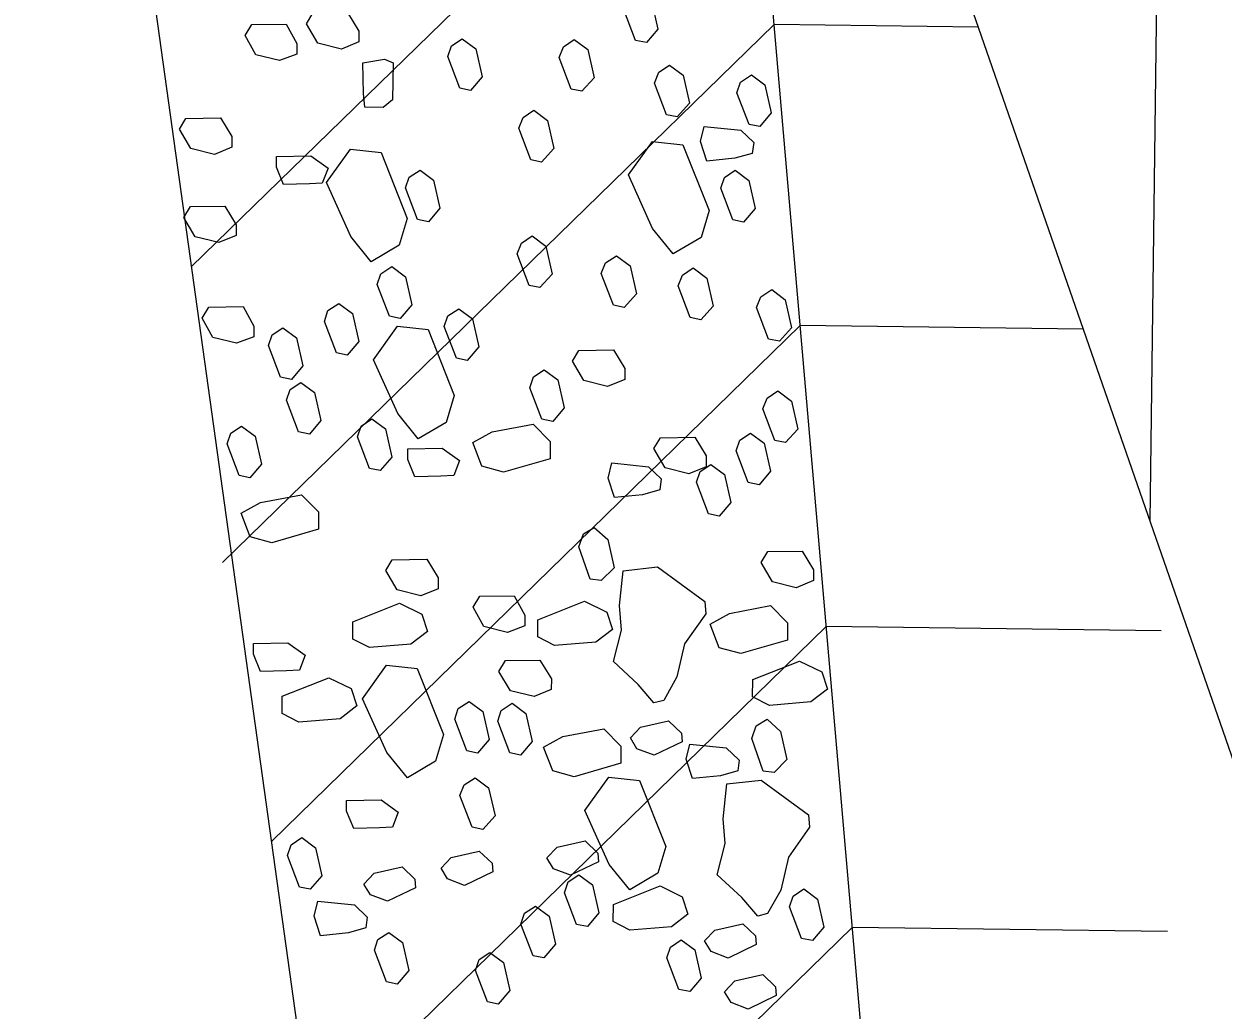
# Model space of a CAD drawing. Extents: x 2384780 to 2405432, y 547869 to 573706.
# Drawn here: x 2395700.19 to 2395731.51, y 555069.09 to 555094.84 of the extents above; entities that cross this region are included whole.
import ezdxf

# ---------------------------------------------------------------- set-up
doc = ezdxf.new("R2010")
doc.units = 0
doc.layers.add('Old_Level_10', color=7, linetype='Continuous')
doc.layers.add('Old_Level_63', color=7, linetype='Continuous')

msp = doc.modelspace()

# ---------------------------------------------------------------- linework, layer by layer
at = {"layer": 'Old_Level_10'}
for p, q in [((2395736.544, 555631.658), (2395729.602, 555081.859)), ((2395718.022, 555115.189), (2395752.762, 555015.2)), ((2395730.988, 554965.471), (2395718.022, 555115.189)), ((2395701.922, 555107.392), (2395721.693, 554965.588)), ((2395719.105, 555102.687), (2395704.556, 555088.502)), ((2395719.785, 555094.827), (2395705.374, 555080.776)), ((2395725.12, 555094.759), (2395719.785, 555094.827)), ((2395720.466, 555086.967), (2395706.648, 555073.495)), ((2395727.86, 555086.873), (2395720.466, 555086.967)), ((2395721.147, 555079.106), (2395707.695, 555065.991)), ((2395729.901, 555078.996), (2395721.147, 555079.106)), ((2395721.828, 555071.247), (2395708.741, 555058.487)), ((2395730.067, 555071.142), (2395721.828, 555071.247))]:
    msp.add_line(p, q, dxfattribs=at)
for points in [[(2395716.228, 555095.709), (2395716.583, 555095.445), (2395716.749, 555094.713), (2395716.448, 555094.358), (2395716.167, 555094.416), (2395715.851, 555095.242), (2395715.946, 555095.522), (2395716.228, 555095.709)], [(2395708.932, 555094.375), (2395708.481, 555094.189), (2395707.863, 555094.342), (2395707.565, 555094.849), (2395707.735, 555095.13), (2395708.635, 555095.144), (2395708.934, 555094.656), (2395708.932, 555094.375)], [(2395707.314, 555094.055), (2395706.863, 555093.888), (2395706.245, 555094.041), (2395705.966, 555094.547), (2395706.135, 555094.828), (2395707.035, 555094.844), (2395707.315, 555094.337), (2395707.314, 555094.055)], [(2395711.635, 555094.46), (2395711.99, 555094.196), (2395712.155, 555093.464), (2395711.854, 555093.109), (2395711.573, 555093.167), (2395711.257, 555093.993), (2395711.352, 555094.273), (2395711.635, 555094.46)], [(2395714.56, 555094.438), (2395714.915, 555094.174), (2395715.081, 555093.442), (2395714.762, 555093.087), (2395714.48, 555093.144), (2395714.165, 555093.971), (2395714.278, 555094.252), (2395714.56, 555094.438)], [(2395709.09, 555092.672), (2395709.055, 555093.032), (2395709.036, 555093.829), (2395709.601, 555093.924), (2395709.828, 555093.832), (2395709.817, 555092.863), (2395709.573, 555092.662), (2395709.09, 555092.672)], [(2395717.051, 555093.77), (2395717.407, 555093.505), (2395717.573, 555092.774), (2395717.253, 555092.419), (2395716.971, 555092.476), (2395716.656, 555093.302), (2395716.769, 555093.583), (2395717.051, 555093.77)], [(2395719.19, 555093.516), (2395719.546, 555093.252), (2395719.711, 555092.52), (2395719.41, 555092.165), (2395719.129, 555092.223), (2395718.813, 555093.049), (2395718.908, 555093.329), (2395719.19, 555093.516)], [(2395713.507, 555092.59), (2395713.863, 555092.325), (2395714.029, 555091.593), (2395713.709, 555091.239), (2395713.428, 555091.296), (2395713.112, 555092.123), (2395713.225, 555092.403), (2395713.507, 555092.59)], [(2395705.613, 555091.625), (2395705.162, 555091.439), (2395704.544, 555091.591), (2395704.246, 555092.098), (2395704.416, 555092.379), (2395705.317, 555092.394), (2395705.615, 555091.906), (2395705.613, 555091.625)], [(2395719.212, 555091.466), (2395718.762, 555091.337), (2395718.03, 555091.264), (2395717.863, 555091.772), (2395717.958, 555092.165), (2395718.915, 555092.067), (2395719.251, 555091.748), (2395719.212, 555091.466)], [(2395717.147, 555088.837), (2395716.608, 555089.499), (2395715.976, 555090.904), (2395716.603, 555091.779), (2395717.403, 555091.691), (2395718.087, 555089.97), (2395717.876, 555089.269), (2395717.147, 555088.837)], [(2395707.979, 555090.688), (2395707.642, 555090.671), (2395706.966, 555090.655), (2395706.781, 555091.105), (2395706.782, 555091.387), (2395707.682, 555091.402), (2395708.131, 555091.081), (2395707.979, 555090.688)], [(2395709.26, 555088.636), (2395708.722, 555089.297), (2395708.089, 555090.703), (2395708.717, 555091.577), (2395709.517, 555091.489), (2395710.201, 555089.768), (2395709.989, 555089.067), (2395709.26, 555088.636)], [(2395710.533, 555091.028), (2395710.888, 555090.764), (2395711.053, 555090.032), (2395710.753, 555089.677), (2395710.471, 555089.735), (2395710.156, 555090.561), (2395710.251, 555090.841), (2395710.533, 555091.028)], [(2395718.766, 555091.023), (2395719.122, 555090.759), (2395719.288, 555090.027), (2395718.986, 555089.672), (2395718.705, 555089.73), (2395718.389, 555090.556), (2395718.484, 555090.836), (2395718.766, 555091.023)], [(2395705.731, 555089.321), (2395705.28, 555089.135), (2395704.662, 555089.287), (2395704.365, 555089.794), (2395704.534, 555090.075), (2395705.435, 555090.09), (2395705.733, 555089.602), (2395705.731, 555089.321)], [(2395713.466, 555089.308), (2395713.821, 555089.044), (2395713.988, 555088.312), (2395713.667, 555087.958), (2395713.386, 555088.015), (2395713.071, 555088.841), (2395713.184, 555089.122), (2395713.466, 555089.308)], [(2395715.665, 555088.79), (2395716.02, 555088.526), (2395716.186, 555087.794), (2395715.867, 555087.44), (2395715.585, 555087.497), (2395715.27, 555088.323), (2395715.383, 555088.604), (2395715.665, 555088.79)], [(2395709.795, 555088.507), (2395710.15, 555088.243), (2395710.316, 555087.511), (2395710.015, 555087.156), (2395709.734, 555087.213), (2395709.417, 555088.039), (2395709.513, 555088.319), (2395709.795, 555088.507)], [(2395717.671, 555088.471), (2395718.026, 555088.207), (2395718.192, 555087.475), (2395717.872, 555087.12), (2395717.591, 555087.177), (2395717.275, 555088.004), (2395717.388, 555088.285), (2395717.671, 555088.471)], [(2395719.722, 555087.906), (2395720.077, 555087.642), (2395720.243, 555086.91), (2395719.924, 555086.556), (2395719.642, 555086.613), (2395719.327, 555087.439), (2395719.44, 555087.72), (2395719.722, 555087.906)], [(2395708.41, 555087.544), (2395708.766, 555087.28), (2395708.931, 555086.549), (2395708.63, 555086.194), (2395708.349, 555086.251), (2395708.033, 555087.077), (2395708.128, 555087.357), (2395708.41, 555087.544)], [(2395706.191, 555086.672), (2395705.741, 555086.505), (2395705.123, 555086.657), (2395704.843, 555087.164), (2395705.013, 555087.445), (2395705.913, 555087.461), (2395706.192, 555086.954), (2395706.191, 555086.672)], [(2395711.546, 555087.407), (2395711.901, 555087.143), (2395712.067, 555086.411), (2395711.765, 555086.056), (2395711.484, 555086.113), (2395711.168, 555086.939), (2395711.263, 555087.22), (2395711.546, 555087.407)], [(2395706.951, 555086.91), (2395707.306, 555086.646), (2395707.472, 555085.914), (2395707.171, 555085.559), (2395706.89, 555085.617), (2395706.574, 555086.443), (2395706.669, 555086.723), (2395706.951, 555086.91)], [(2395710.488, 555084.007), (2395709.95, 555084.669), (2395709.317, 555086.074), (2395709.945, 555086.949), (2395710.745, 555086.861), (2395711.428, 555085.14), (2395711.217, 555084.439), (2395710.488, 555084.007)], [(2395715.882, 555085.561), (2395715.431, 555085.376), (2395714.813, 555085.528), (2395714.515, 555086.035), (2395714.684, 555086.316), (2395715.584, 555086.331), (2395715.883, 555085.843), (2395715.882, 555085.561)], [(2395713.78, 555085.811), (2395714.135, 555085.547), (2395714.301, 555084.815), (2395714, 555084.46), (2395713.719, 555084.518), (2395713.402, 555085.344), (2395713.498, 555085.624), (2395713.78, 555085.811)], [(2395707.423, 555085.484), (2395707.779, 555085.22), (2395707.944, 555084.488), (2395707.643, 555084.133), (2395707.362, 555084.191), (2395707.046, 555085.017), (2395707.141, 555085.297), (2395707.423, 555085.484)], [(2395719.885, 555085.259), (2395720.24, 555084.995), (2395720.406, 555084.263), (2395720.086, 555083.909), (2395719.805, 555083.966), (2395719.49, 555084.792), (2395719.603, 555085.073), (2395719.885, 555085.259)], [(2395709.274, 555084.53), (2395709.629, 555084.266), (2395709.795, 555083.534), (2395709.493, 555083.179), (2395709.212, 555083.236), (2395708.896, 555084.062), (2395708.992, 555084.343), (2395709.274, 555084.53)], [(2395711.909, 555083.91), (2395712.416, 555084.189), (2395713.485, 555084.392), (2395713.934, 555083.941), (2395713.933, 555083.49), (2395712.713, 555083.14), (2395712.151, 555083.291), (2395711.909, 555083.91)], [(2395705.87, 555084.343), (2395706.226, 555084.079), (2395706.391, 555083.348), (2395706.09, 555082.993), (2395705.809, 555083.05), (2395705.493, 555083.876), (2395705.588, 555084.156), (2395705.87, 555084.343)], [(2395719.17, 555084.16), (2395719.525, 555083.896), (2395719.691, 555083.164), (2395719.39, 555082.809), (2395719.109, 555082.867), (2395718.792, 555083.693), (2395718.888, 555083.973), (2395719.17, 555084.16)], [(2395711.412, 555083.052), (2395711.075, 555083.034), (2395710.399, 555083.019), (2395710.214, 555083.468), (2395710.215, 555083.75), (2395711.115, 555083.765), (2395711.564, 555083.445), (2395711.412, 555083.052)], [(2395718.009, 555083.281), (2395717.558, 555083.096), (2395716.941, 555083.248), (2395716.642, 555083.755), (2395716.812, 555084.036), (2395717.712, 555084.051), (2395718.01, 555083.562), (2395718.009, 555083.281)], [(2395716.798, 555082.679), (2395716.347, 555082.55), (2395715.616, 555082.477), (2395715.449, 555082.984), (2395715.543, 555083.378), (2395716.5, 555083.28), (2395716.836, 555082.96), (2395716.798, 555082.679)], [(2395718.13, 555083.34), (2395718.486, 555083.076), (2395718.652, 555082.345), (2395718.35, 555081.99), (2395718.069, 555082.047), (2395717.753, 555082.873), (2395717.848, 555083.153), (2395718.13, 555083.34)], [(2395705.856, 555082.067), (2395706.363, 555082.346), (2395707.432, 555082.549), (2395707.882, 555082.098), (2395707.879, 555081.647), (2395706.66, 555081.296), (2395706.098, 555081.447), (2395705.856, 555082.067)], [(2395715.081, 555081.696), (2395715.436, 555081.376), (2395715.603, 555080.643), (2395715.263, 555080.307), (2395714.982, 555080.346), (2395714.686, 555081.191), (2395714.8, 555081.528), (2395715.081, 555081.696)], [(2395720.814, 555080.306), (2395720.363, 555080.121), (2395719.746, 555080.273), (2395719.448, 555080.78), (2395719.617, 555081.062), (2395720.518, 555081.076), (2395720.816, 555080.588), (2395720.814, 555080.306)], [(2395711.006, 555080.093), (2395710.555, 555079.907), (2395709.937, 555080.061), (2395709.64, 555080.568), (2395709.809, 555080.848), (2395710.71, 555080.863), (2395711.008, 555080.375), (2395711.006, 555080.093)], [(2395716.739, 555080.662), (2395717.974, 555079.758), (2395718, 555079.435), (2395717.445, 555078.652), (2395717.245, 555077.788), (2395716.9, 555077.174), (2395716.646, 555077.111), (2395716.233, 555077.593), (2395715.586, 555078.191), (2395715.794, 555079.008), (2395715.741, 555079.654), (2395715.842, 555080.562), (2395716.739, 555080.662)], [(2395710.728, 555078.98), (2395710.296, 555078.644), (2395709.213, 555078.554), (2395708.777, 555078.78), (2395708.779, 555079.23), (2395709.999, 555079.713), (2395710.58, 555079.43), (2395710.728, 555078.98)], [(2395713.271, 555079.121), (2395712.821, 555078.954), (2395712.203, 555079.107), (2395711.923, 555079.614), (2395712.093, 555079.895), (2395712.993, 555079.91), (2395713.272, 555079.403), (2395713.271, 555079.121)], [(2395715.562, 555079.032), (2395715.13, 555078.696), (2395714.047, 555078.607), (2395713.611, 555078.833), (2395713.613, 555079.282), (2395714.833, 555079.765), (2395715.414, 555079.482), (2395715.562, 555079.032)], [(2395718.11, 555079.171), (2395718.617, 555079.45), (2395719.686, 555079.653), (2395720.135, 555079.201), (2395720.133, 555078.75), (2395718.914, 555078.4), (2395718.351, 555078.551), (2395718.11, 555079.171)], [(2395707.38, 555077.966), (2395707.042, 555077.948), (2395706.368, 555077.932), (2395706.182, 555078.383), (2395706.182, 555078.664), (2395707.083, 555078.679), (2395707.532, 555078.359), (2395707.38, 555077.966)], [(2395713.963, 555077.46), (2395713.512, 555077.274), (2395712.894, 555077.427), (2395712.596, 555077.934), (2395712.765, 555078.215), (2395713.666, 555078.229), (2395713.964, 555077.741), (2395713.963, 555077.46)], [(2395721.175, 555077.471), (2395720.743, 555077.135), (2395719.66, 555077.046), (2395719.223, 555077.272), (2395719.225, 555077.722), (2395720.446, 555078.204), (2395721.027, 555077.922), (2395721.175, 555077.471)], [(2395710.204, 555075.154), (2395709.666, 555075.816), (2395709.034, 555077.221), (2395709.661, 555078.096), (2395710.462, 555078.007), (2395711.145, 555076.287), (2395710.934, 555075.586), (2395710.204, 555075.154)], [(2395708.88, 555077.033), (2395708.447, 555076.697), (2395707.364, 555076.608), (2395706.928, 555076.833), (2395706.93, 555077.283), (2395708.151, 555077.766), (2395708.731, 555077.483), (2395708.88, 555077.033)], [(2395711.816, 555077.15), (2395712.171, 555076.886), (2395712.336, 555076.154), (2395712.036, 555075.799), (2395711.754, 555075.857), (2395711.439, 555076.683), (2395711.533, 555076.963), (2395711.816, 555077.15)], [(2395712.939, 555077.101), (2395713.294, 555076.837), (2395713.459, 555076.106), (2395713.159, 555075.75), (2395712.877, 555075.808), (2395712.562, 555076.634), (2395712.657, 555076.915), (2395712.939, 555077.101)], [(2395716.03, 555076.197), (2395716.293, 555076.478), (2395717.026, 555076.644), (2395717.362, 555076.324), (2395717.38, 555076.098), (2395716.647, 555075.745), (2395716.198, 555075.915), (2395716.03, 555076.197)], [(2395719.6, 555076.682), (2395719.955, 555076.362), (2395720.121, 555075.63), (2395719.782, 555075.294), (2395719.502, 555075.332), (2395719.205, 555076.177), (2395719.318, 555076.514), (2395719.6, 555076.682)], [(2395713.757, 555075.953), (2395714.264, 555076.232), (2395715.333, 555076.435), (2395715.782, 555075.984), (2395715.78, 555075.533), (2395714.561, 555075.182), (2395713.999, 555075.334), (2395713.757, 555075.953)], [(2395718.833, 555075.335), (2395718.382, 555075.206), (2395717.651, 555075.133), (2395717.484, 555075.64), (2395717.579, 555076.034), (2395718.536, 555075.936), (2395718.871, 555075.617), (2395718.833, 555075.335)], [(2395711.97, 555075.156), (2395712.326, 555074.892), (2395712.492, 555074.16), (2395712.172, 555073.806), (2395711.891, 555073.863), (2395711.575, 555074.689), (2395711.688, 555074.97), (2395711.97, 555075.156)], [(2395716.013, 555072.231), (2395715.474, 555072.893), (2395714.842, 555074.298), (2395715.469, 555075.173), (2395716.269, 555075.085), (2395716.953, 555073.364), (2395716.742, 555072.664), (2395716.013, 555072.231)], [(2395719.45, 555075.095), (2395720.685, 555074.19), (2395720.711, 555073.867), (2395720.156, 555073.084), (2395719.956, 555072.22), (2395719.612, 555071.606), (2395719.357, 555071.543), (2395718.944, 555072.025), (2395718.297, 555072.623), (2395718.505, 555073.441), (2395718.452, 555074.086), (2395718.553, 555074.995), (2395719.45, 555075.095)], [(2395709.813, 555073.864), (2395709.476, 555073.846), (2395708.8, 555073.831), (2395708.615, 555074.28), (2395708.616, 555074.563), (2395709.516, 555074.578), (2395709.965, 555074.257), (2395709.813, 555073.864)], [(2395707.444, 555073.593), (2395707.799, 555073.329), (2395707.965, 555072.598), (2395707.664, 555072.243), (2395707.383, 555072.3), (2395707.067, 555073.126), (2395707.162, 555073.407), (2395707.444, 555073.593)], [(2395713.85, 555073.062), (2395714.114, 555073.343), (2395714.845, 555073.509), (2395715.181, 555073.189), (2395715.2, 555072.963), (2395714.467, 555072.61), (2395714.017, 555072.78), (2395713.85, 555073.062)], [(2395711.082, 555072.796), (2395711.345, 555073.076), (2395712.078, 555073.242), (2395712.414, 555072.922), (2395712.431, 555072.697), (2395711.699, 555072.343), (2395711.25, 555072.514), (2395711.082, 555072.796)], [(2395709.067, 555072.38), (2395709.331, 555072.661), (2395710.063, 555072.827), (2395710.399, 555072.507), (2395710.417, 555072.282), (2395709.684, 555071.928), (2395709.235, 555072.098), (2395709.067, 555072.38)], [(2395714.686, 555072.62), (2395715.041, 555072.356), (2395715.207, 555071.625), (2395714.906, 555071.269), (2395714.625, 555071.327), (2395714.309, 555072.153), (2395714.404, 555072.433), (2395714.686, 555072.62)], [(2395717.533, 555071.596), (2395717.101, 555071.26), (2395716.018, 555071.172), (2395715.582, 555071.397), (2395715.584, 555071.847), (2395716.805, 555072.33), (2395717.385, 555072.047), (2395717.533, 555071.596)], [(2395720.563, 555072.252), (2395720.918, 555071.988), (2395721.084, 555071.256), (2395720.783, 555070.901), (2395720.502, 555070.959), (2395720.186, 555071.785), (2395720.281, 555072.065), (2395720.563, 555072.252)], [(2395709.117, 555071.232), (2395708.666, 555071.103), (2395707.934, 555071.03), (2395707.768, 555071.537), (2395707.862, 555071.93), (2395708.819, 555071.833), (2395709.155, 555071.513), (2395709.117, 555071.232)], [(2395713.548, 555071.802), (2395713.903, 555071.538), (2395714.069, 555070.806), (2395713.768, 555070.451), (2395713.487, 555070.508), (2395713.171, 555071.334), (2395713.266, 555071.615), (2395713.548, 555071.802)], [(2395717.969, 555070.896), (2395718.232, 555071.177), (2395718.965, 555071.343), (2395719.301, 555071.023), (2395719.319, 555070.798), (2395718.586, 555070.444), (2395718.137, 555070.615), (2395717.969, 555070.896)], [(2395709.717, 555071.115), (2395710.072, 555070.851), (2395710.237, 555070.12), (2395709.936, 555069.765), (2395709.655, 555069.822), (2395709.34, 555070.648), (2395709.434, 555070.929), (2395709.717, 555071.115)], [(2395717.36, 555070.921), (2395717.715, 555070.657), (2395717.881, 555069.925), (2395717.58, 555069.57), (2395717.299, 555069.628), (2395716.983, 555070.454), (2395717.078, 555070.734), (2395717.36, 555070.921)], [(2395712.357, 555070.592), (2395712.712, 555070.328), (2395712.877, 555069.596), (2395712.576, 555069.241), (2395712.295, 555069.299), (2395711.979, 555070.125), (2395712.074, 555070.405), (2395712.357, 555070.592)], [(2395718.491, 555069.567), (2395718.755, 555069.848), (2395719.487, 555070.014), (2395719.823, 555069.694), (2395719.841, 555069.468), (2395719.108, 555069.115), (2395718.659, 555069.285), (2395718.491, 555069.567)]]:
    msp.add_lwpolyline(points, dxfattribs=at)
at = {"layer": 'Old_Level_63'}
msp.add_ellipse((2395755.961, 555348.133), major_axis=(22.111, 449.922), ratio=0.519952, dxfattribs=at)

doc.saveas('drawing.dxf')
